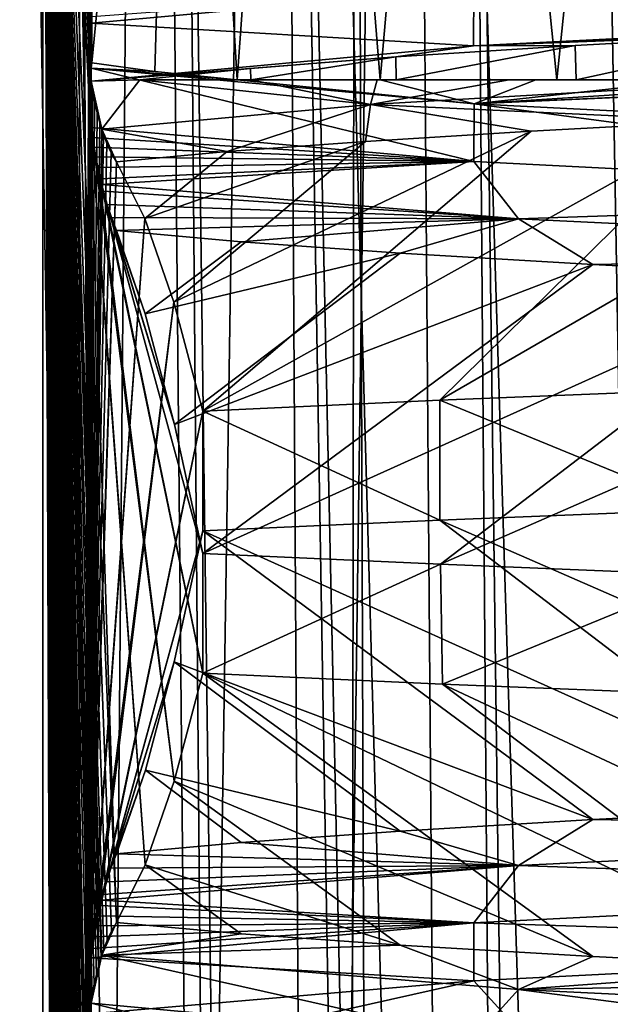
# Model space of a CAD drawing. Header units: millimetres. Extents: x -39.5 to 39.5, y -2 to 94.9.
# Tile 584 of 656: x -13 to -11.7, y 63 to 65.1. Entities that reach past the tile are written whole.
import ezdxf

# ---------------------------------------------------------------- set-up
doc = ezdxf.new("R2010")
doc.units = ezdxf.units.MM
doc.header["$LTSCALE"] = 65.185185
for name, color, linetype in [('12', 7, 'CONTINUOUS'), ('15', 7, 'CONTINUOUS'), ('39', 7, 'CONTINUOUS'), ('43', 7, 'CONTINUOUS'), ('458', 7, 'CONTINUOUS'), ('459', 7, 'CONTINUOUS'), ('460', 7, 'CONTINUOUS'), ('530', 7, 'CONTINUOUS'), ('531', 7, 'CONTINUOUS'), ('55', 7, 'CONTINUOUS'), ('615', 7, 'CONTINUOUS'), ('616', 7, 'CONTINUOUS'), ('617', 7, 'CONTINUOUS')]:
    doc.layers.add(name, color=color, linetype=linetype)

msp = doc.modelspace()

# ---------------------------------------------------------------- linework, layer by layer
at = {"layer": '12', "color": 7, "linetype": 'Continuous'}
for points in [[(-12.7232, 71, 11.4175), (-13.4463, 71, 10.5564), (-13.0028, 38.2974, 10.65), (-12.7232, 71, 11.4175)], [(-12.4134, 38.2987, 11.3315), (-12.7232, 71, 11.4175), (-13.0028, 38.2974, 10.65), (-12.4134, 38.2987, 11.3315)]]:
    msp.add_3dface(points, dxfattribs=at)
at = {"layer": '15', "color": 7, "linetype": 'Continuous'}
for points in [[(-13.1046, 60.1972, -7.0755), (-12.8376, 60.1972, -7.5491), (-13.5479, 94.3969, -7.255), (-13.1046, 60.1972, -7.0755)], [(-13.5479, 94.3969, -7.255), (-12.8376, 60.1972, -7.5491), (-12.9964, 94.3969, -8.2021), (-13.5479, 94.3969, -7.255)], [(-12.8718, 60.1972, 7.4908), (-13.1364, 60.1972, 7.0163), (-13.4372, 94.3969, 7.458), (-12.8718, 60.1972, 7.4908)], [(-12.8722, 94.3969, 8.3956), (-12.8718, 60.1972, 7.4908), (-13.4372, 94.3969, 7.458), (-12.8722, 94.3969, 8.3956)], [(-12.5535, 60.1972, -8.0128), (-12.2525, 60.1972, -8.4658), (-12.9964, 94.3969, -8.2021), (-12.5535, 60.1972, -8.0128)], [(-12.9964, 94.3969, -8.2021), (-12.2525, 60.1972, -8.4658), (-12.3786, 94.3969, -9.1077), (-12.9964, 94.3969, -8.2021)], [(-12.8376, 60.1972, -7.5491), (-12.5535, 60.1972, -8.0128), (-12.9964, 94.3969, -8.2021), (-12.8376, 60.1972, -7.5491)], [(-12.5899, 60.1972, 7.9553), (-12.8718, 60.1972, 7.4908), (-12.8722, 94.3969, 8.3956), (-12.5899, 60.1972, 7.9553)], [(-12.2913, 60.1972, 8.4093), (-12.5899, 60.1972, 7.9553), (-12.8722, 94.3969, 8.3956), (-12.2913, 60.1972, 8.4093)], [(-12.2419, 94.3969, 9.2907), (-12.2913, 60.1972, 8.4093), (-12.8722, 94.3969, 8.3956), (-12.2419, 94.3969, 9.2907)], [(-11.9351, 60.1972, -8.9076), (-11.6019, 60.1972, -9.3376), (-12.3786, 94.3969, -9.1077), (-11.9351, 60.1972, -8.9076)], [(-12.3786, 94.3969, -9.1077), (-11.6019, 60.1972, -9.3376), (-11.6978, 94.3969, -9.967), (-12.3786, 94.3969, -9.1077)], [(-12.2525, 60.1972, -8.4658), (-11.9351, 60.1972, -8.9076), (-12.3786, 94.3969, -9.1077), (-12.2525, 60.1972, -8.4658)], [(-11.9763, 60.1972, 8.8522), (-12.2913, 60.1972, 8.4093), (-12.2419, 94.3969, 9.2907), (-11.9763, 60.1972, 8.8522)], [(-11.6453, 60.1972, 9.2833), (-11.9763, 60.1972, 8.8522), (-12.2419, 94.3969, 9.2907), (-11.6453, 60.1972, 9.2833)], [(-11.5489, 94.3969, 10.1392), (-11.6453, 60.1972, 9.2833), (-12.2419, 94.3969, 9.2907), (-11.5489, 94.3969, 10.1392)]]:
    msp.add_3dface(points, dxfattribs=at)
at = {"layer": '39', "color": 7, "linetype": 'Continuous'}
for points in [[(-12.1789, 71, 12.4517), (-12.9633, 71, 11.6328), (-12.6296, 38.2987, 11.5253), (-12.1789, 71, 12.4517)], [(-12.1789, 71, 12.4517), (-12.6296, 38.2987, 11.5253), (-11.922, 38.2971, 12.2557), (-12.1789, 71, 12.4517)], [(-11.3428, 71, 13.2178), (-12.1789, 71, 12.4517), (-11.1708, 38.2971, 12.9442), (-11.3428, 71, 13.2178)], [(-11.1708, 38.2971, 12.9442), (-12.1789, 71, 12.4517), (-11.922, 38.2971, 12.2557), (-11.1708, 38.2971, 12.9442)]]:
    msp.add_3dface(points, dxfattribs=at)
at = {"layer": '43', "color": 7, "linetype": 'Continuous'}
for points in [[(-13.586, 38.2987, -10.3807), (-13.2178, 71, -11.3428), (-12.9442, 38.2971, -11.1708), (-13.586, 38.2987, -10.3807)], [(-13.2178, 71, -11.3428), (-12.4517, 71, -12.1789), (-12.9442, 38.2971, -11.1708), (-13.2178, 71, -11.3428)], [(-12.9442, 38.2971, -11.1708), (-12.4517, 71, -12.1789), (-12.2557, 38.2971, -11.922), (-12.9442, 38.2971, -11.1708)], [(-12.4517, 71, -12.1789), (-11.6328, 71, -12.9633), (-11.5253, 38.2987, -12.6296), (-12.4517, 71, -12.1789)], [(-12.4517, 71, -12.1789), (-11.5253, 38.2987, -12.6296), (-12.2557, 38.2971, -11.922), (-12.4517, 71, -12.1789)]]:
    msp.add_3dface(points, dxfattribs=at)
at = {"layer": '458', "linetype": 'Continuous'}
for points in [[(-12.8452, 67, -2.0005), (-12.6536, 67, -2.9801), (-12.8452, 65.0363, -2.0005), (-12.8452, 67, -2.0005)], [(-12.8452, 65.0363, -2.0005), (-12.6536, 67, -2.9801), (-12.7106, 65.0182, -2.7277), (-12.8452, 65.0363, -2.0005)], [(-12.6536, 67, -2.9801), (-12.534, 65, -3.4495), (-12.7106, 65.0182, -2.7277), (-12.6536, 67, -2.9801)], [(-12.6536, 67, -2.9801), (-12.3897, 67, -3.9364), (-12.534, 65, -3.4495), (-12.6536, 67, -2.9801)], [(-12.534, 65, -3.4495), (-12.3897, 67, -3.9364), (-12.2278, 65, -4.4134), (-12.534, 65, -3.4495)], [(-12.3897, 67, -3.9364), (-12.0523, 67, -4.872), (-12.2278, 65, -4.4134), (-12.3897, 67, -3.9364)], [(-12.2278, 65, -4.4134), (-12.0523, 67, -4.872), (-11.85, 65, -5.3458), (-12.2278, 65, -4.4134)], [(-12.0523, 67, -4.872), (-11.6443, 67, -5.7801), (-11.85, 65, -5.3458), (-12.0523, 67, -4.872)], [(-11.85, 65, -5.3458), (-11.6443, 67, -5.7801), (-11.3992, 65, -6.2493), (-11.85, 65, -5.3458)], [(-11.8107, 65.0737, 5.4322), (-11.8084, 65, 5.4365), (-11.3562, 65.0983, 6.3274), (-11.8107, 65.0737, 5.4322)], [(-11.8084, 65, 5.4365), (-11.3525, 65, 6.334), (-11.3562, 65.0983, 6.3274), (-11.8084, 65, 5.4365)], [(-12.1944, 65.0492, 4.5051), (-12.1938, 65, 4.5069), (-11.8107, 65.0737, 5.4322), (-12.1944, 65.0492, 4.5051)], [(-12.1938, 65, 4.5069), (-11.8084, 65, 5.4365), (-11.8107, 65.0737, 5.4322), (-12.1938, 65, 4.5069)], [(-12.5057, 65.0246, 3.5509), (-12.5046, 65, 3.5543), (-12.1944, 65.0492, 4.5051), (-12.5057, 65.0246, 3.5509)], [(-12.5046, 65, 3.5543), (-12.1938, 65, 4.5069), (-12.1944, 65.0492, 4.5051), (-12.5046, 65, 3.5543)], [(-12.7423, 65, 2.5755), (-12.5046, 65, 3.5543), (-12.5057, 65.0246, 3.5509), (-12.7423, 65, 2.5755)]]:
    msp.add_3dface(points, dxfattribs=at)
at = {"layer": '459', "linetype": 'Continuous'}
for points in [[(-12.5046, 65, 3.5543), (-12.7423, 65, 2.5755), (-12.5047, 65, 3.5835), (-12.5046, 65, 3.5543)], [(-12.534, 65, -3.4495), (-12.2278, 65, -4.4134), (-12.2283, 65, -4.4358), (-12.534, 65, -3.4495)], [(-12.2341, 65, 4.4467), (-12.5046, 65, 3.5543), (-12.5047, 65, 3.5835), (-12.2341, 65, 4.4467)], [(-12.1938, 65, 4.5069), (-12.5046, 65, 3.5543), (-12.2341, 65, 4.4467), (-12.1938, 65, 4.5069)], [(-11.9518, 65, 5.1813), (-12.1938, 65, 4.5069), (-12.2341, 65, 4.4467), (-11.9518, 65, 5.1813)], [(-12.2278, 65, -4.4134), (-11.85, 65, -5.3458), (-12.2283, 65, -4.4358), (-12.2278, 65, -4.4134)], [(-12.2283, 65, -4.4358), (-11.85, 65, -5.3458), (-11.8949, 65, -5.2875), (-12.2283, 65, -4.4358)], [(-11.8084, 65, 5.4365), (-12.1938, 65, 4.5069), (-11.9518, 65, 5.1813), (-11.8084, 65, 5.4365)], [(-11.6718, 65, 5.8064), (-11.8084, 65, 5.4365), (-11.9518, 65, 5.1813), (-11.6718, 65, 5.8064)], [(-11.8949, 65, -5.2875), (-11.85, 65, -5.3458), (-11.5566, 65, -6.0119), (-11.8949, 65, -5.2875)], [(-11.85, 65, -5.3458), (-11.3992, 65, -6.2493), (-11.5566, 65, -6.0119), (-11.85, 65, -5.3458)], [(-11.3525, 65, 6.334), (-11.8084, 65, 5.4365), (-11.6718, 65, 5.8064), (-11.3525, 65, 6.334)]]:
    msp.add_3dface(points, dxfattribs=at)
at = {"layer": '460', "linetype": 'Continuous'}
for points in [[(-11.5296, 64.3376, 8.289), (-12.1002, 64.3145, 7.4314), (-11.5292, 64.0812, 8.2896), (-11.5296, 64.3376, 8.289)], [(-12.1002, 64.3145, 7.4314), (-12.6076, 64.2914, 6.5337), (-12.1005, 64.0581, 7.4308), (-12.1002, 64.3145, 7.4314)], [(-11.5292, 64.0812, 8.2896), (-12.1002, 64.3145, 7.4314), (-12.1005, 64.0581, 7.4308), (-11.5292, 64.0812, 8.2896)], [(-12.6076, 64.2914, 6.5337), (-12.6076, 64.035, 6.5337), (-12.1005, 64.0581, 7.4308), (-12.6076, 64.2914, 6.5337)], [(-12.6076, 63.987, -6.5337), (-12.0988, 63.9638, -7.4336), (-12.6076, 63.7306, -6.5337), (-12.6076, 63.987, -6.5337)], [(-12.6076, 63.7306, -6.5337), (-12.0988, 63.9638, -7.4336), (-12.0948, 63.7073, -7.4401), (-12.6076, 63.7306, -6.5337)], [(-12.0988, 63.9638, -7.4336), (-11.526, 63.9407, -8.2941), (-12.0948, 63.7073, -7.4401), (-12.0988, 63.9638, -7.4336)], [(-12.0948, 63.7073, -7.4401), (-11.526, 63.9407, -8.2941), (-11.5191, 63.684, -8.3036), (-12.0948, 63.7073, -7.4401)]]:
    msp.add_3dface(points, dxfattribs=at)
at = {"layer": '530', "linetype": 'Continuous'}
for points in [[(-12.95, 67), (-12.8452, 67, -2.0005), (-12.8452, 65.0363, -2.0005), (-12.95, 67)], [(-12.95, 67), (-12.8452, 65.0363, -2.0005), (-12.8467, 65.025, -1.9712), (-12.95, 67)], [(-12.8503, 38.9766, -1.9023), (-12.95, 67), (-12.8478, 39.0153, -1.9499), (-12.8503, 38.9766, -1.9023)], [(-12.95, 67), (-12.8503, 38.9766, -1.9023), (-12.95, 38), (-12.95, 67)], [(-12.8478, 39.0153, -1.9499), (-12.95, 67), (-12.8467, 39.0248, -1.9707), (-12.8478, 39.0153, -1.9499)], [(-12.8467, 39.0248, -1.9707), (-12.95, 67), (-12.8442, 39.0424, -2.0183), (-12.8467, 39.0248, -1.9707)], [(-12.8442, 39.0424, -2.0183), (-12.95, 67), (-12.8503, 40.9766, -1.9023), (-12.8442, 39.0424, -2.0183)], [(-12.8503, 40.9766, -1.9023), (-12.95, 67), (-12.8478, 41.0153, -1.9499), (-12.8503, 40.9766, -1.9023)], [(-12.8478, 41.0153, -1.9499), (-12.95, 67), (-12.8467, 41.0248, -1.9707), (-12.8478, 41.0153, -1.9499)], [(-12.8467, 41.0248, -1.9707), (-12.95, 67), (-12.8442, 41.0424, -2.0183), (-12.8467, 41.0248, -1.9707)], [(-12.8442, 41.0424, -2.0183), (-12.95, 67), (-12.8503, 42.9766, -1.9023), (-12.8442, 41.0424, -2.0183)], [(-12.8503, 42.9766, -1.9023), (-12.95, 67), (-12.8478, 43.0153, -1.9499), (-12.8503, 42.9766, -1.9023)], [(-12.8478, 43.0153, -1.9499), (-12.95, 67), (-12.8467, 43.0248, -1.9707), (-12.8478, 43.0153, -1.9499)], [(-12.8467, 43.0248, -1.9707), (-12.95, 67), (-12.8442, 43.0424, -2.0183), (-12.8467, 43.0248, -1.9707)], [(-12.8442, 43.0424, -2.0183), (-12.95, 67), (-12.8503, 44.9766, -1.9023), (-12.8442, 43.0424, -2.0183)], [(-12.8503, 44.9766, -1.9023), (-12.95, 67), (-12.8478, 45.0153, -1.9499), (-12.8503, 44.9766, -1.9023)], [(-12.8478, 45.0153, -1.9499), (-12.95, 67), (-12.8467, 45.0248, -1.9707), (-12.8478, 45.0153, -1.9499)], [(-12.8467, 45.0248, -1.9707), (-12.95, 67), (-12.8442, 45.0424, -2.0183), (-12.8467, 45.0248, -1.9707)], [(-12.8442, 45.0424, -2.0183), (-12.95, 67), (-12.8503, 46.9766, -1.9023), (-12.8442, 45.0424, -2.0183)], [(-12.8503, 46.9766, -1.9023), (-12.95, 67), (-12.8478, 47.0153, -1.9499), (-12.8503, 46.9766, -1.9023)], [(-12.8478, 47.0153, -1.9499), (-12.95, 67), (-12.8467, 47.0248, -1.9707), (-12.8478, 47.0153, -1.9499)], [(-12.8467, 47.0248, -1.9707), (-12.95, 67), (-12.8442, 47.0424, -2.0183), (-12.8467, 47.0248, -1.9707)], [(-12.8442, 47.0424, -2.0183), (-12.95, 67), (-12.8401, 47.0654, -2.0979), (-12.8442, 47.0424, -2.0183)], [(-12.8401, 47.0654, -2.0979), (-12.95, 67), (-12.85, 48.9849, -1.9072), (-12.8401, 47.0654, -2.0979)], [(-12.85, 48.9849, -1.9072), (-12.95, 67), (-12.8472, 49.0206, -1.961), (-12.85, 48.9849, -1.9072)], [(-12.8472, 49.0206, -1.961), (-12.95, 67), (-12.8436, 49.0461, -2.0298), (-12.8472, 49.0206, -1.961)], [(-12.8436, 49.0461, -2.0298), (-12.95, 67), (-12.8393, 49.0691, -2.1126), (-12.8436, 49.0461, -2.0298)], [(-12.8393, 49.0691, -2.1126), (-12.95, 67), (-12.8503, 50.9766, -1.9023), (-12.8393, 49.0691, -2.1126)], [(-12.8503, 50.9766, -1.9023), (-12.95, 67), (-12.8478, 51.0153, -1.9499), (-12.8503, 50.9766, -1.9023)], [(-12.8478, 51.0153, -1.9499), (-12.95, 67), (-12.8467, 51.0248, -1.9707), (-12.8478, 51.0153, -1.9499)], [(-12.8467, 51.0248, -1.9707), (-12.95, 67), (-12.8442, 51.0424, -2.0183), (-12.8467, 51.0248, -1.9707)], [(-12.8442, 51.0424, -2.0183), (-12.95, 67), (-12.8401, 51.0654, -2.0979), (-12.8442, 51.0424, -2.0183)], [(-12.8401, 51.0654, -2.0979), (-12.95, 67), (-12.8503, 52.9766, -1.9023), (-12.8401, 51.0654, -2.0979)], [(-12.8503, 52.9766, -1.9023), (-12.95, 67), (-12.8478, 53.0153, -1.9499), (-12.8503, 52.9766, -1.9023)], [(-12.8478, 53.0153, -1.9499), (-12.95, 67), (-12.8467, 53.0248, -1.9707), (-12.8478, 53.0153, -1.9499)], [(-12.8467, 53.0248, -1.9707), (-12.95, 67), (-12.8442, 53.0424, -2.0183), (-12.8467, 53.0248, -1.9707)], [(-12.8442, 53.0424, -2.0183), (-12.95, 67), (-12.8401, 53.0654, -2.0979), (-12.8442, 53.0424, -2.0183)], [(-12.8401, 53.0654, -2.0979), (-12.95, 67), (-12.8355, 53.0857, -2.184), (-12.8401, 53.0654, -2.0979)], [(-12.8355, 53.0857, -2.184), (-12.95, 67), (-12.8503, 54.9766, -1.9023), (-12.8355, 53.0857, -2.184)], [(-12.8503, 54.9766, -1.9023), (-12.95, 67), (-12.8478, 55.0153, -1.9499), (-12.8503, 54.9766, -1.9023)], [(-12.8478, 55.0153, -1.9499), (-12.95, 67), (-12.8467, 55.0248, -1.9707), (-12.8478, 55.0153, -1.9499)], [(-12.8467, 55.0248, -1.9707), (-12.95, 67), (-12.8442, 55.0424, -2.0183), (-12.8467, 55.0248, -1.9707)], [(-12.8442, 55.0424, -2.0183), (-12.95, 67), (-12.8401, 55.0654, -2.0979), (-12.8442, 55.0424, -2.0183)], [(-12.8401, 55.0654, -2.0979), (-12.95, 67), (-12.8355, 55.0857, -2.184), (-12.8401, 55.0654, -2.0979)], [(-12.8355, 55.0857, -2.184), (-12.95, 67), (-12.8503, 56.9766, -1.9023), (-12.8355, 55.0857, -2.184)], [(-12.8503, 56.9766, -1.9023), (-12.95, 67), (-12.8478, 57.0153, -1.9499), (-12.8503, 56.9766, -1.9023)], [(-12.8478, 57.0153, -1.9499), (-12.95, 67), (-12.8467, 57.0248, -1.9707), (-12.8478, 57.0153, -1.9499)], [(-12.8467, 57.0248, -1.9707), (-12.95, 67), (-12.8442, 57.0424, -2.0183), (-12.8467, 57.0248, -1.9707)], [(-12.8442, 57.0424, -2.0183), (-12.95, 67), (-12.8401, 57.0654, -2.0979), (-12.8442, 57.0424, -2.0183)], [(-12.8401, 57.0654, -2.0979), (-12.95, 67), (-12.8355, 57.0857, -2.184), (-12.8401, 57.0654, -2.0979)], [(-12.8355, 57.0857, -2.184), (-12.95, 67), (-12.8308, 57.1041, -2.2745), (-12.8355, 57.0857, -2.184)], [(-12.8308, 57.1041, -2.2745), (-12.95, 67), (-12.8503, 58.9766, -1.9023), (-12.8308, 57.1041, -2.2745)], [(-12.8503, 58.9766, -1.9023), (-12.95, 67), (-12.8478, 59.0153, -1.9499), (-12.8503, 58.9766, -1.9023)], [(-12.8478, 59.0153, -1.9499), (-12.95, 67), (-12.8467, 59.0248, -1.9707), (-12.8478, 59.0153, -1.9499)], [(-12.8467, 59.0248, -1.9707), (-12.95, 67), (-12.8442, 59.0424, -2.0183), (-12.8467, 59.0248, -1.9707)], [(-12.8442, 59.0424, -2.0183), (-12.95, 67), (-12.8401, 59.0654, -2.0979), (-12.8442, 59.0424, -2.0183)], [(-12.8401, 59.0654, -2.0979), (-12.95, 67), (-12.8355, 59.0857, -2.184), (-12.8401, 59.0654, -2.0979)], [(-12.8355, 59.0857, -2.184), (-12.95, 67), (-12.8308, 59.1041, -2.2745), (-12.8355, 59.0857, -2.184)], [(-12.8308, 59.1041, -2.2745), (-12.95, 67), (-12.8255, 59.1219, -2.3749), (-12.8308, 59.1041, -2.2745)], [(-12.8255, 59.1219, -2.3749), (-12.95, 67), (-12.8238, 59.1273, -2.4074), (-12.8255, 59.1219, -2.3749)], [(-12.8238, 59.1273, -2.4074), (-12.95, 67), (-12.8503, 60.9766, -1.9023), (-12.8238, 59.1273, -2.4074)], [(-12.8503, 60.9766, -1.9023), (-12.95, 67), (-12.8478, 61.0153, -1.9499), (-12.8503, 60.9766, -1.9023)], [(-12.8478, 61.0153, -1.9499), (-12.95, 67), (-12.8467, 61.0248, -1.9707), (-12.8478, 61.0153, -1.9499)], [(-12.8467, 61.0248, -1.9707), (-12.95, 67), (-12.8442, 61.0424, -2.0183), (-12.8467, 61.0248, -1.9707)], [(-12.8442, 61.0424, -2.0183), (-12.95, 67), (-12.8401, 61.0654, -2.0979), (-12.8442, 61.0424, -2.0183)], [(-12.8401, 61.0654, -2.0979), (-12.95, 67), (-12.8355, 61.0857, -2.184), (-12.8401, 61.0654, -2.0979)], [(-12.8355, 61.0857, -2.184), (-12.95, 67), (-12.8308, 61.1041, -2.2745), (-12.8355, 61.0857, -2.184)], [(-12.8308, 61.1041, -2.2745), (-12.95, 67), (-12.8255, 61.1219, -2.3749), (-12.8308, 61.1041, -2.2745)], [(-12.8255, 61.1219, -2.3749), (-12.95, 67), (-12.8238, 61.1273, -2.4074), (-12.8255, 61.1219, -2.3749)], [(-12.8238, 61.1273, -2.4074), (-12.95, 67), (-12.8194, 61.1403, -2.4914), (-12.8238, 61.1273, -2.4074)], [(-12.8194, 61.1403, -2.4914), (-12.95, 67), (-12.8122, 61.1593, -2.6303), (-12.8194, 61.1403, -2.4914)], [(-12.8122, 61.1593, -2.6303), (-12.95, 67), (-12.8495, 62.9313, -1.9186), (-12.8122, 61.1593, -2.6303)], [(-12.8495, 62.9313, -1.9186), (-12.95, 67), (-12.8503, 62.9766, -1.9023), (-12.8495, 62.9313, -1.9186)], [(-12.8503, 62.9766, -1.9023), (-12.95, 67), (-12.8478, 63.0153, -1.9499), (-12.8503, 62.9766, -1.9023)], [(-12.8478, 63.0153, -1.9499), (-12.95, 67), (-12.8467, 63.0248, -1.9707), (-12.8478, 63.0153, -1.9499)], [(-12.8467, 63.0248, -1.9707), (-12.95, 67), (-12.8442, 63.0424, -2.0183), (-12.8467, 63.0248, -1.9707)], [(-12.8442, 63.0424, -2.0183), (-12.95, 67), (-12.8401, 63.0654, -2.0979), (-12.8442, 63.0424, -2.0183)], [(-12.8401, 63.0654, -2.0979), (-12.95, 67), (-12.8355, 63.0857, -2.184), (-12.8401, 63.0654, -2.0979)], [(-12.8355, 63.0857, -2.184), (-12.95, 67), (-12.8308, 63.1041, -2.2745), (-12.8355, 63.0857, -2.184)], [(-12.8308, 63.1041, -2.2745), (-12.95, 67), (-12.8255, 63.1219, -2.3749), (-12.8308, 63.1041, -2.2745)], [(-12.8255, 63.1219, -2.3749), (-12.95, 67), (-12.8238, 63.1273, -2.4074), (-12.8255, 63.1219, -2.3749)], [(-12.8238, 63.1273, -2.4074), (-12.95, 67), (-12.8194, 63.1403, -2.4914), (-12.8238, 63.1273, -2.4074)], [(-12.8194, 63.1403, -2.4914), (-12.95, 67), (-12.8122, 63.1593, -2.6303), (-12.8194, 63.1403, -2.4914)], [(-12.8122, 63.1593, -2.6303), (-12.95, 67), (-12.8034, 63.1788, -2.798), (-12.8122, 63.1593, -2.6303)], [(-12.8034, 63.1788, -2.798), (-12.95, 67), (-12.7927, 63.1975, -3.001), (-12.8034, 63.1788, -2.798)], [(-12.7927, 63.1975, -3.001), (-12.95, 67), (-12.8491, 64.926, -1.9256), (-12.7927, 63.1975, -3.001)], [(-12.8491, 64.926, -1.9256), (-12.95, 67), (-12.8505, 64.9682, -1.8989), (-12.8491, 64.926, -1.9256)], [(-12.8505, 64.9682, -1.8989), (-12.95, 67), (-12.8484, 65.0093, -1.9385), (-12.8505, 64.9682, -1.8989)], [(-12.8484, 65.0093, -1.9385), (-12.95, 67), (-12.8467, 65.025, -1.9712), (-12.8484, 65.0093, -1.9385)], [(-12.7307, 63.3204, -4.1854), (-12.7927, 63.1975, -3.001), (-12.8491, 64.926, -1.9256), (-12.7307, 63.3204, -4.1854)], [(-12.8465, 64.8983, -1.975), (-12.7307, 63.3204, -4.1854), (-12.8491, 64.926, -1.9256), (-12.8465, 64.8983, -1.975)], [(-12.6689, 63.4998, -5.3634), (-12.7307, 63.3204, -4.1854), (-12.8465, 64.8983, -1.975), (-12.6689, 63.4998, -5.3634)], [(-12.8437, 64.8766, -2.0286), (-12.6689, 63.4998, -5.3634), (-12.8465, 64.8983, -1.975), (-12.8437, 64.8766, -2.0286)], [(-12.8405, 64.8562, -2.0892), (-12.6689, 63.4998, -5.3634), (-12.8437, 64.8766, -2.0286), (-12.8405, 64.8562, -2.0892)], [(-12.8368, 64.8353, -2.1608), (-12.6689, 63.4998, -5.3634), (-12.8405, 64.8562, -2.0892), (-12.8368, 64.8353, -2.1608)], [(-12.8322, 64.8128, -2.2473), (-12.6689, 63.4998, -5.3634), (-12.8368, 64.8353, -2.1608), (-12.8322, 64.8128, -2.2473)], [(-12.6076, 63.7306, -6.5337), (-12.6689, 63.4998, -5.3634), (-12.8322, 64.8128, -2.2473), (-12.6076, 63.7306, -6.5337)], [(-12.8267, 64.7883, -2.3529), (-12.6076, 63.7306, -6.5337), (-12.8322, 64.8128, -2.2473), (-12.8267, 64.7883, -2.3529)], [(-12.8238, 64.7764, -2.4083), (-12.6076, 63.7306, -6.5337), (-12.8267, 64.7883, -2.3529), (-12.8238, 64.7764, -2.4083)], [(-12.82, 64.7616, -2.4809), (-12.6076, 63.7306, -6.5337), (-12.8238, 64.7764, -2.4083), (-12.82, 64.7616, -2.4809)], [(-12.6076, 63.987, -6.5337), (-12.6076, 63.7306, -6.5337), (-12.82, 64.7616, -2.4809), (-12.6076, 63.987, -6.5337)], [(-12.8121, 64.7334, -2.6322), (-12.6076, 63.987, -6.5337), (-12.82, 64.7616, -2.4809), (-12.8121, 64.7334, -2.6322)], [(-12.6679, 64.263, -5.382), (-12.6076, 63.987, -6.5337), (-12.8121, 64.7334, -2.6322), (-12.6679, 64.263, -5.382)], [(-12.8031, 64.7054, -2.8032), (-12.6679, 64.263, -5.382), (-12.8121, 64.7334, -2.6322), (-12.8031, 64.7054, -2.8032)], [(-12.7307, 64.4995, -4.1846), (-12.6679, 64.263, -5.382), (-12.8031, 64.7054, -2.8032), (-12.7307, 64.4995, -4.1846)], [(-12.7927, 64.6778, -3.001), (-12.7307, 64.4995, -4.1846), (-12.8031, 64.7054, -2.8032), (-12.7927, 64.6778, -3.001)]]:
    msp.add_3dface(points, dxfattribs=at)
at = {"layer": '531', "linetype": 'Continuous'}
for points in [[(-12.8452, 67, 2.0005), (-12.95, 67), (-12.95, 38), (-12.8452, 67, 2.0005)], [(-12.8452, 67, 2.0005), (-12.95, 38), (-12.8503, 65.0704, 1.9017), (-12.8452, 67, 2.0005)], [(-12.8482, 65.1068, 1.9421), (-12.8452, 67, 2.0005), (-12.8503, 65.0704, 1.9017), (-12.8482, 65.1068, 1.9421)], [(-12.8467, 65.1216, 1.9704), (-12.8452, 67, 2.0005), (-12.8482, 65.1068, 1.9421), (-12.8467, 65.1216, 1.9704)], [(-12.8452, 65.1347, 2.0005), (-12.8452, 67, 2.0005), (-12.8467, 65.1216, 1.9704), (-12.8452, 65.1347, 2.0005)], [(-12.8503, 65.0704, 1.9017), (-12.95, 38), (-12.8495, 65.0261, 1.9183), (-12.8503, 65.0704, 1.9017)], [(-12.8495, 65.0261, 1.9183), (-12.95, 38), (-12.8467, 64.9974, 1.9702), (-12.8495, 65.0261, 1.9183)], [(-12.8467, 64.9974, 1.9702), (-12.95, 38), (-12.8434, 64.9747, 2.0336), (-12.8467, 64.9974, 1.9702)], [(-12.8434, 64.9747, 2.0336), (-12.95, 38), (-12.85, 63.0799, 1.9079), (-12.8434, 64.9747, 2.0336)], [(-12.8392, 64.9526, 2.1137), (-12.8434, 64.9747, 2.0336), (-12.85, 63.0799, 1.9079), (-12.8392, 64.9526, 2.1137)], [(-12.834, 64.93, 2.2136), (-12.8392, 64.9526, 2.1137), (-12.85, 63.0799, 1.9079), (-12.834, 64.93, 2.2136)], [(-12.8277, 64.9071, 2.334), (-12.834, 64.93, 2.2136), (-12.85, 63.0799, 1.9079), (-12.8277, 64.9071, 2.334)], [(-12.8237, 64.8943, 2.4099), (-12.8277, 64.9071, 2.334), (-12.85, 63.0799, 1.9079), (-12.8237, 64.8943, 2.4099)], [(-12.8205, 64.8849, 2.4704), (-12.8237, 64.8943, 2.4099), (-12.85, 63.0799, 1.9079), (-12.8205, 64.8849, 2.4704)], [(-12.8127, 64.864, 2.6198), (-12.8205, 64.8849, 2.4704), (-12.85, 63.0799, 1.9079), (-12.8127, 64.864, 2.6198)], [(-12.8037, 64.8438, 2.7922), (-12.8127, 64.864, 2.6198), (-12.85, 63.0799, 1.9079), (-12.8037, 64.8438, 2.7922)], [(-12.7927, 64.8245, 3.001), (-12.8037, 64.8438, 2.7922), (-12.85, 63.0799, 1.9079), (-12.7927, 64.8245, 3.001)], [(-12.8476, 63.1139, 1.9548), (-12.7927, 64.8245, 3.001), (-12.85, 63.0799, 1.9079), (-12.8476, 63.1139, 1.9548)], [(-12.7315, 64.7036, 4.1702), (-12.7927, 64.8245, 3.001), (-12.8476, 63.1139, 1.9548), (-12.7315, 64.7036, 4.1702)], [(-12.8468, 63.1215, 1.9701), (-12.7315, 64.7036, 4.1702), (-12.8476, 63.1139, 1.9548), (-12.8468, 63.1215, 1.9701)], [(-12.8443, 63.1414, 2.0178), (-12.7315, 64.7036, 4.1702), (-12.8468, 63.1215, 1.9701), (-12.8443, 63.1414, 2.0178)], [(-12.6697, 64.5248, 5.3485), (-12.7315, 64.7036, 4.1702), (-12.8443, 63.1414, 2.0178), (-12.6697, 64.5248, 5.3485)], [(-12.8404, 63.1667, 2.0922), (-12.6697, 64.5248, 5.3485), (-12.8443, 63.1414, 2.0178), (-12.8404, 63.1667, 2.0922)], [(-12.8361, 63.19, 2.1729), (-12.6697, 64.5248, 5.3485), (-12.8404, 63.1667, 2.0922), (-12.8361, 63.19, 2.1729)], [(-12.8317, 63.2116, 2.2573), (-12.6697, 64.5248, 5.3485), (-12.8361, 63.19, 2.1729), (-12.8317, 63.2116, 2.2573)], [(-12.6076, 64.2914, 6.5337), (-12.6697, 64.5248, 5.3485), (-12.8317, 63.2116, 2.2573), (-12.6076, 64.2914, 6.5337)], [(-12.8267, 63.2335, 2.3522), (-12.6076, 64.2914, 6.5337), (-12.8317, 63.2116, 2.2573), (-12.8267, 63.2335, 2.3522)], [(-12.8239, 63.2453, 2.4066), (-12.6076, 64.2914, 6.5337), (-12.8267, 63.2335, 2.3522), (-12.8239, 63.2453, 2.4066)], [(-12.8208, 63.2574, 2.4657), (-12.6076, 64.2914, 6.5337), (-12.8239, 63.2453, 2.4066), (-12.8208, 63.2574, 2.4657)], [(-12.6076, 64.035, 6.5337), (-12.6076, 64.2914, 6.5337), (-12.8208, 63.2574, 2.4657), (-12.6076, 64.035, 6.5337)], [(-12.8134, 63.284, 2.6061), (-12.6076, 64.035, 6.5337), (-12.8208, 63.2574, 2.4657), (-12.8134, 63.284, 2.6061)], [(-12.6688, 63.7552, 5.3653), (-12.6076, 64.035, 6.5337), (-12.8134, 63.284, 2.6061), (-12.6688, 63.7552, 5.3653)], [(-12.8042, 63.3133, 2.7817), (-12.6688, 63.7552, 5.3653), (-12.8134, 63.284, 2.6061), (-12.8042, 63.3133, 2.7817)], [(-12.7305, 63.523, 4.1879), (-12.6688, 63.7552, 5.3653), (-12.8042, 63.3133, 2.7817), (-12.7305, 63.523, 4.1879)], [(-12.7927, 63.3442, 3.001), (-12.7305, 63.523, 4.1879), (-12.8042, 63.3133, 2.7817), (-12.7927, 63.3442, 3.001)], [(-12.85, 63.0799, 1.9079), (-12.95, 38), (-12.8499, 63.0335, 1.9103), (-12.85, 63.0799, 1.9079)], [(-12.8499, 63.0335, 1.9103), (-12.95, 38), (-12.8473, 63.0017, 1.9603), (-12.8499, 63.0335, 1.9103)]]:
    msp.add_3dface(points, dxfattribs=at)
at = {"layer": '55', "color": 7, "linetype": 'Continuous'}
for points in [[(-12.7232, 71, 11.4175), (-12.4134, 38.2987, 11.3315), (-12.9633, 71, 11.6328), (-12.7232, 71, 11.4175)], [(-12.9633, 71, 11.6328), (-12.4134, 38.2987, 11.3315), (-12.6296, 38.2987, 11.5253), (-12.9633, 71, 11.6328)]]:
    msp.add_3dface(points, dxfattribs=at)
at = {"layer": '615', "linetype": 'Continuous'}
for points in [[(-11.5292, 64.0812, 8.2896), (-12.1005, 64.0581, 7.4308), (-10.7447, 63.4661, 7.5639), (-11.5292, 64.0812, 8.2896)], [(-12.1005, 64.0581, 7.4308), (-12.6076, 64.035, 6.5337), (-11.2919, 63.4417, 6.7195), (-12.1005, 64.0581, 7.4308)], [(-10.7447, 63.4661, 7.5639), (-12.1005, 64.0581, 7.4308), (-11.2919, 63.4417, 6.7195), (-10.7447, 63.4661, 7.5639)], [(-12.6076, 64.035, 6.5337), (-12.6688, 63.7552, 5.3653), (-11.773, 63.4173, 5.8358), (-12.6076, 64.035, 6.5337)], [(-11.2919, 63.4417, 6.7195), (-12.6076, 64.035, 6.5337), (-11.773, 63.4173, 5.8358), (-11.2919, 63.4417, 6.7195)], [(-12.6688, 63.7552, 5.3653), (-12.7305, 63.523, 4.1879), (-12.185, 63.3929, 4.9178), (-12.6688, 63.7552, 5.3653)], [(-11.773, 63.4173, 5.8358), (-12.6688, 63.7552, 5.3653), (-12.185, 63.3929, 4.9178), (-11.773, 63.4173, 5.8358)], [(-12.6689, 63.4998, -5.3634), (-12.6076, 63.7306, -6.5337), (-11.773, 63.1243, -5.8358), (-12.6689, 63.4998, -5.3634)], [(-12.6076, 63.7306, -6.5337), (-12.0948, 63.7073, -7.4401), (-11.2919, 63.0999, -6.7195), (-12.6076, 63.7306, -6.5337)], [(-11.773, 63.1243, -5.8358), (-12.6076, 63.7306, -6.5337), (-11.2919, 63.0999, -6.7195), (-11.773, 63.1243, -5.8358)], [(-12.0948, 63.7073, -7.4401), (-11.5191, 63.684, -8.3036), (-10.7447, 63.0756, -7.5639), (-12.0948, 63.7073, -7.4401)], [(-11.2919, 63.0999, -6.7195), (-12.0948, 63.7073, -7.4401), (-10.7447, 63.0756, -7.5639), (-11.2919, 63.0999, -6.7195)], [(-12.7305, 63.523, 4.1879), (-12.7927, 63.3442, 3.001), (-12.5256, 63.3685, 3.971), (-12.7305, 63.523, 4.1879)], [(-12.185, 63.3929, 4.9178), (-12.7305, 63.523, 4.1879), (-12.5256, 63.3685, 3.971), (-12.185, 63.3929, 4.9178)], [(-12.7307, 63.3204, -4.1854), (-12.6689, 63.4998, -5.3634), (-12.185, 63.1487, -4.9178), (-12.7307, 63.3204, -4.1854)], [(-12.185, 63.1487, -4.9178), (-12.6689, 63.4998, -5.3634), (-11.773, 63.1243, -5.8358), (-12.185, 63.1487, -4.9178)], [(-12.7927, 63.1975, -3.001), (-12.7307, 63.3204, -4.1854), (-12.5256, 63.1731, -3.971), (-12.7927, 63.1975, -3.001)], [(-12.5256, 63.1731, -3.971), (-12.7307, 63.3204, -4.1854), (-12.185, 63.1487, -4.9178), (-12.5256, 63.1731, -3.971)]]:
    msp.add_3dface(points, dxfattribs=at)
at = {"layer": '616', "linetype": 'Continuous'}
for points in [[(-12.8452, 65.1347, 2.0005), (-12.8467, 65.1216, 1.9704), (-12.0272, 65.1964, 4.9261), (-12.8452, 65.1347, 2.0005)], [(-12.0272, 65.1964, 4.9261), (-12.8467, 65.1216, 1.9704), (-12.0279, 65.0726, 4.9245), (-12.0272, 65.1964, 4.9261)], [(-10.5398, 65.1479, 7.6048), (-12.0272, 65.1964, 4.9261), (-12.0279, 65.0726, 4.9245), (-10.5398, 65.1479, 7.6048)], [(-10.8329, 65.123, 7.1866), (-10.5398, 65.1479, 7.6048), (-12.0279, 65.0726, 4.9245), (-10.8329, 65.123, 7.1866)], [(-12.8467, 65.1216, 1.9704), (-12.8482, 65.1068, 1.9421), (-12.8467, 64.9974, 1.9702), (-12.8467, 65.1216, 1.9704)], [(-12.8467, 65.1216, 1.9704), (-12.8467, 64.9974, 1.9702), (-12.0279, 65.0726, 4.9245), (-12.8467, 65.1216, 1.9704)], [(-11.3562, 65.0983, 6.3274), (-10.8329, 65.123, 7.1866), (-12.0279, 65.0726, 4.9245), (-11.3562, 65.0983, 6.3274)], [(-12.8482, 65.1068, 1.9421), (-12.8503, 65.0704, 1.9017), (-12.8495, 65.0261, 1.9183), (-12.8482, 65.1068, 1.9421)], [(-12.8482, 65.1068, 1.9421), (-12.8495, 65.0261, 1.9183), (-12.8467, 64.9974, 1.9702), (-12.8482, 65.1068, 1.9421)], [(-11.8107, 65.0737, 5.4322), (-11.3562, 65.0983, 6.3274), (-12.0279, 65.0726, 4.9245), (-11.8107, 65.0737, 5.4322)], [(-12.1944, 65.0492, 4.5051), (-11.8107, 65.0737, 5.4322), (-12.0279, 65.0726, 4.9245), (-12.1944, 65.0492, 4.5051)], [(-12.8467, 64.9974, 1.9702), (-12.1944, 65.0492, 4.5051), (-12.0279, 65.0726, 4.9245), (-12.8467, 64.9974, 1.9702)], [(-12.5057, 65.0246, 3.5509), (-12.1944, 65.0492, 4.5051), (-12.8467, 64.9974, 1.9702), (-12.5057, 65.0246, 3.5509)], [(-12.8452, 65.0363, -2.0005), (-12.7106, 65.0182, -2.7277), (-12.8467, 65.025, -1.9712), (-12.8452, 65.0363, -2.0005)], [(-12.8465, 64.8983, -1.975), (-12.8484, 65.0093, -1.9385), (-12.8467, 65.025, -1.9712), (-12.8465, 64.8983, -1.975)], [(-12.7106, 65.0182, -2.7277), (-12.534, 65, -3.4495), (-12.8467, 65.025, -1.9712), (-12.7106, 65.0182, -2.7277)], [(-12.8467, 65.025, -1.9712), (-12.534, 65, -3.4495), (-12.027, 64.949, -4.9265), (-12.8467, 65.025, -1.9712)], [(-12.8465, 64.8983, -1.975), (-12.8467, 65.025, -1.9712), (-12.0276, 64.8252, -4.9252), (-12.8465, 64.8983, -1.975)], [(-12.8467, 65.025, -1.9712), (-12.027, 64.949, -4.9265), (-12.0276, 64.8252, -4.9252), (-12.8467, 65.025, -1.9712)], [(-12.7423, 65, 2.5755), (-12.5057, 65.0246, 3.5509), (-12.8467, 64.9974, 1.9702), (-12.7423, 65, 2.5755)], [(-12.8491, 64.926, -1.9256), (-12.8505, 64.9682, -1.8989), (-12.8484, 65.0093, -1.9385), (-12.8491, 64.926, -1.9256)], [(-12.8465, 64.8983, -1.975), (-12.8491, 64.926, -1.9256), (-12.8484, 65.0093, -1.9385), (-12.8465, 64.8983, -1.975)], [(-12.7423, 65, 2.5755), (-12.8467, 64.9974, 1.9702), (-12.8237, 64.8943, 2.4099), (-12.7423, 65, 2.5755)], [(-12.8467, 64.9974, 1.9702), (-12.8434, 64.9747, 2.0336), (-12.8392, 64.9526, 2.1137), (-12.8467, 64.9974, 1.9702)], [(-12.8467, 64.9974, 1.9702), (-12.8392, 64.9526, 2.1137), (-12.834, 64.93, 2.2136), (-12.8467, 64.9974, 1.9702)], [(-12.8467, 64.9974, 1.9702), (-12.834, 64.93, 2.2136), (-12.8277, 64.9071, 2.334), (-12.8467, 64.9974, 1.9702)], [(-12.8467, 64.9974, 1.9702), (-12.8277, 64.9071, 2.334), (-12.8237, 64.8943, 2.4099), (-12.8467, 64.9974, 1.9702)], [(-12.7423, 65, 2.5755), (-12.8237, 64.8943, 2.4099), (-12.2486, 64.9471, 4.4976), (-12.7423, 65, 2.5755)], [(-12.5047, 65, 3.5835), (-12.7423, 65, 2.5755), (-12.2486, 64.9471, 4.4976), (-12.5047, 65, 3.5835)], [(-12.534, 65, -3.4495), (-12.2283, 65, -4.4358), (-12.027, 64.949, -4.9265), (-12.534, 65, -3.4495)], [(-12.2341, 65, 4.4467), (-12.5047, 65, 3.5835), (-12.2486, 64.9471, 4.4976), (-12.2341, 65, 4.4467)], [(-11.3339, 65, 6.4655), (-11.9518, 65, 5.1813), (-12.2486, 64.9471, 4.4976), (-11.3339, 65, 6.4655)], [(-11.3339, 65, 6.4655), (-12.2486, 64.9471, 4.4976), (-11.4932, 64.9123, 6.3691), (-11.3339, 65, 6.4655)], [(-11.9518, 65, 5.1813), (-12.2341, 65, 4.4467), (-12.2486, 64.9471, 4.4976), (-11.9518, 65, 5.1813)], [(-12.2283, 65, -4.4358), (-11.8949, 65, -5.2875), (-12.027, 64.949, -4.9265), (-12.2283, 65, -4.4358)], [(-11.8949, 65, -5.2875), (-11.5566, 65, -6.0119), (-12.027, 64.949, -4.9265), (-11.8949, 65, -5.2875)], [(-11.5566, 65, -6.0119), (-11.2261, 65, -6.6282), (-12.027, 64.949, -4.9265), (-11.5566, 65, -6.0119)], [(-11.2261, 65, -6.6282), (-10.9093, 65, -7.1556), (-12.027, 64.949, -4.9265), (-11.2261, 65, -6.6282)], [(-10.9093, 65, -7.1556), (-10.8676, 65, -7.2212), (-12.027, 64.949, -4.9265), (-10.9093, 65, -7.1556)], [(-12.027, 64.949, -4.9265), (-10.8676, 65, -7.2212), (-10.5386, 64.8737, -7.6064), (-12.027, 64.949, -4.9265)], [(-11.3339, 65, 6.4655), (-11.6718, 65, 5.8064), (-11.9518, 65, 5.1813), (-11.3339, 65, 6.4655)], [(-12.2486, 64.9471, 4.4976), (-12.8237, 64.8943, 2.4099), (-12.5558, 64.8465, 3.8746), (-12.2486, 64.9471, 4.4976)], [(-12.2592, 64.8684, 4.7299), (-12.2486, 64.9471, 4.4976), (-12.5558, 64.8465, 3.8746), (-12.2592, 64.8684, 4.7299)], [(-11.9045, 64.8903, 5.5627), (-12.2486, 64.9471, 4.4976), (-12.2592, 64.8684, 4.7299), (-11.9045, 64.8903, 5.5627)], [(-11.4932, 64.9123, 6.3691), (-12.2486, 64.9471, 4.4976), (-11.9045, 64.8903, 5.5627), (-11.4932, 64.9123, 6.3691)], [(-12.0276, 64.8252, -4.9252), (-12.027, 64.949, -4.9265), (-10.5394, 64.75, -7.6054), (-12.0276, 64.8252, -4.9252)], [(-12.027, 64.949, -4.9265), (-10.5386, 64.8737, -7.6064), (-10.5394, 64.75, -7.6054), (-12.027, 64.949, -4.9265)], [(-12.8437, 64.8766, -2.0286), (-12.8465, 64.8983, -1.975), (-12.0276, 64.8252, -4.9252), (-12.8437, 64.8766, -2.0286)], [(-12.8237, 64.8943, 2.4099), (-12.8205, 64.8849, 2.4704), (-12.8127, 64.864, 2.6198), (-12.8237, 64.8943, 2.4099)], [(-12.8237, 64.8943, 2.4099), (-12.8127, 64.864, 2.6198), (-12.8037, 64.8438, 2.7922), (-12.8237, 64.8943, 2.4099)], [(-12.8237, 64.8943, 2.4099), (-12.8037, 64.8438, 2.7922), (-12.7927, 64.8245, 3.001), (-12.8237, 64.8943, 2.4099)], [(-12.8237, 64.8943, 2.4099), (-12.7927, 64.8245, 3.001), (-12.5558, 64.8465, 3.8746), (-12.8237, 64.8943, 2.4099)], [(-12.8405, 64.8562, -2.0892), (-12.8437, 64.8766, -2.0286), (-12.0276, 64.8252, -4.9252), (-12.8405, 64.8562, -2.0892)], [(-12.8368, 64.8353, -2.1608), (-12.8405, 64.8562, -2.0892), (-12.0276, 64.8252, -4.9252), (-12.8368, 64.8353, -2.1608)], [(-12.8322, 64.8128, -2.2473), (-12.8368, 64.8353, -2.1608), (-12.0276, 64.8252, -4.9252), (-12.8322, 64.8128, -2.2473)], [(-12.8267, 64.7883, -2.3529), (-12.8322, 64.8128, -2.2473), (-12.0276, 64.8252, -4.9252), (-12.8267, 64.7883, -2.3529)], [(-12.8238, 64.7764, -2.4083), (-12.8267, 64.7883, -2.3529), (-12.0276, 64.8252, -4.9252), (-12.8238, 64.7764, -2.4083)], [(-12.8238, 64.7764, -2.4083), (-12.0276, 64.8252, -4.9252), (-11.9318, 64.7025, -5.281), (-12.8238, 64.7764, -2.4083)], [(-12.0276, 64.8252, -4.9252), (-10.5394, 64.75, -7.6054), (-11.9318, 64.7025, -5.281), (-12.0276, 64.8252, -4.9252)], [(-12.82, 64.7616, -2.4809), (-12.8238, 64.7764, -2.4083), (-11.9318, 64.7025, -5.281), (-12.82, 64.7616, -2.4809)], [(-12.8121, 64.7334, -2.6322), (-12.82, 64.7616, -2.4809), (-11.9318, 64.7025, -5.281), (-12.8121, 64.7334, -2.6322)], [(-11.9318, 64.7025, -5.281), (-10.5394, 64.75, -7.6054), (-10.4072, 64.629, -7.8707), (-11.9318, 64.7025, -5.281)], [(-12.8031, 64.7054, -2.8032), (-12.8121, 64.7334, -2.6322), (-11.9318, 64.7025, -5.281), (-12.8031, 64.7054, -2.8032)], [(-12.7927, 64.6778, -3.001), (-12.8031, 64.7054, -2.8032), (-11.9318, 64.7025, -5.281), (-12.7927, 64.6778, -3.001)], [(-12.7927, 64.6778, -3.001), (-11.9318, 64.7025, -5.281), (-12.5256, 64.6535, -3.971), (-12.7927, 64.6778, -3.001)], [(-12.5256, 64.6535, -3.971), (-11.9318, 64.7025, -5.281), (-12.185, 64.6291, -4.9178), (-12.5256, 64.6535, -3.971)], [(-12.185, 64.6291, -4.9178), (-11.9318, 64.7025, -5.281), (-11.773, 64.6047, -5.8358), (-12.185, 64.6291, -4.9178)], [(-11.9318, 64.7025, -5.281), (-10.4072, 64.629, -7.8707), (-11.773, 64.6047, -5.8358), (-11.9318, 64.7025, -5.281)], [(-11.773, 64.6047, -5.8358), (-10.4072, 64.629, -7.8707), (-11.2919, 64.5803, -6.7195), (-11.773, 64.6047, -5.8358)], [(-11.2919, 63.4417, 6.7195), (-11.773, 63.4173, 5.8358), (-10.4077, 63.3927, 7.8696), (-11.2919, 63.4417, 6.7195)], [(-11.773, 63.4173, 5.8358), (-12.185, 63.3929, 4.9178), (-11.9322, 63.3192, 5.2795), (-11.773, 63.4173, 5.8358)], [(-10.4077, 63.3927, 7.8696), (-11.773, 63.4173, 5.8358), (-11.9322, 63.3192, 5.2795), (-10.4077, 63.3927, 7.8696)], [(-12.185, 63.3929, 4.9178), (-12.5256, 63.3685, 3.971), (-11.9322, 63.3192, 5.2795), (-12.185, 63.3929, 4.9178)], [(-10.4077, 63.3927, 7.8696), (-11.9322, 63.3192, 5.2795), (-10.5392, 63.2717, 7.6055), (-10.4077, 63.3927, 7.8696)], [(-12.5256, 63.3685, 3.971), (-12.7927, 63.3442, 3.001), (-11.9322, 63.3192, 5.2795), (-12.5256, 63.3685, 3.971)], [(-12.7927, 63.3442, 3.001), (-12.8042, 63.3133, 2.7817), (-11.9322, 63.3192, 5.2795), (-12.7927, 63.3442, 3.001)], [(-12.8208, 63.2574, 2.4657), (-12.8239, 63.2453, 2.4066), (-11.9322, 63.3192, 5.2795), (-12.8208, 63.2574, 2.4657)], [(-11.9322, 63.3192, 5.2795), (-12.8239, 63.2453, 2.4066), (-12.0274, 63.1964, 4.9255), (-11.9322, 63.3192, 5.2795)], [(-12.8134, 63.284, 2.6061), (-12.8208, 63.2574, 2.4657), (-11.9322, 63.3192, 5.2795), (-12.8134, 63.284, 2.6061)], [(-12.8042, 63.3133, 2.7817), (-12.8134, 63.284, 2.6061), (-11.9322, 63.3192, 5.2795), (-12.8042, 63.3133, 2.7817)], [(-10.5392, 63.2717, 7.6055), (-11.9322, 63.3192, 5.2795), (-12.0274, 63.1964, 4.9255), (-10.5392, 63.2717, 7.6055)], [(-10.5392, 63.2717, 7.6055), (-12.0274, 63.1964, 4.9255), (-10.539, 63.1479, 7.6059), (-10.5392, 63.2717, 7.6055)], [(-12.8239, 63.2453, 2.4066), (-12.8267, 63.2335, 2.3522), (-12.0274, 63.1964, 4.9255), (-12.8239, 63.2453, 2.4066)], [(-12.8267, 63.2335, 2.3522), (-12.8317, 63.2116, 2.2573), (-12.0274, 63.1964, 4.9255), (-12.8267, 63.2335, 2.3522)], [(-12.8317, 63.2116, 2.2573), (-12.8361, 63.19, 2.1729), (-12.0274, 63.1964, 4.9255), (-12.8317, 63.2116, 2.2573)], [(-12.8443, 63.1414, 2.0178), (-12.8468, 63.1215, 1.9701), (-12.0274, 63.1964, 4.9255), (-12.8443, 63.1414, 2.0178)], [(-12.0274, 63.1964, 4.9255), (-12.8468, 63.1215, 1.9701), (-12.0274, 63.0727, 4.9258), (-12.0274, 63.1964, 4.9255)], [(-12.8404, 63.1667, 2.0922), (-12.8443, 63.1414, 2.0178), (-12.0274, 63.1964, 4.9255), (-12.8404, 63.1667, 2.0922)], [(-12.8361, 63.19, 2.1729), (-12.8404, 63.1667, 2.0922), (-12.0274, 63.1964, 4.9255), (-12.8361, 63.19, 2.1729)], [(-12.8238, 63.1273, -2.4074), (-12.8034, 63.1788, -2.798), (-12.7927, 63.1975, -3.001), (-12.8238, 63.1273, -2.4074)], [(-12.8238, 63.1273, -2.4074), (-12.7927, 63.1975, -3.001), (-12.5256, 63.1731, -3.971), (-12.8238, 63.1273, -2.4074)], [(-12.8238, 63.1273, -2.4074), (-12.8122, 63.1593, -2.6303), (-12.8034, 63.1788, -2.798), (-12.8238, 63.1273, -2.4074)], [(-10.539, 63.1479, 7.6059), (-12.0274, 63.1964, 4.9255), (-12.0274, 63.0727, 4.9258), (-10.539, 63.1479, 7.6059)], [(-12.8238, 63.1273, -2.4074), (-12.5256, 63.1731, -3.971), (-12.185, 63.1487, -4.9178), (-12.8238, 63.1273, -2.4074)], [(-12.8238, 63.1273, -2.4074), (-12.8194, 63.1403, -2.4914), (-12.8122, 63.1593, -2.6303), (-12.8238, 63.1273, -2.4074)], [(-12.8238, 63.1273, -2.4074), (-12.185, 63.1487, -4.9178), (-11.9322, 63.054, -5.2795), (-12.8238, 63.1273, -2.4074)], [(-12.185, 63.1487, -4.9178), (-11.773, 63.1243, -5.8358), (-11.9322, 63.054, -5.2795), (-12.185, 63.1487, -4.9178)], [(-10.539, 63.1479, 7.6059), (-12.0274, 63.0727, 4.9258), (-11.9317, 62.9677, 5.2811), (-10.539, 63.1479, 7.6059)], [(-10.4071, 63.0412, 7.8708), (-10.539, 63.1479, 7.6059), (-11.9317, 62.9677, 5.2811), (-10.4071, 63.0412, 7.8708)], [(-12.8476, 63.1139, 1.9548), (-12.85, 63.0799, 1.9079), (-12.8499, 63.0335, 1.9103), (-12.8476, 63.1139, 1.9548)], [(-12.8476, 63.1139, 1.9548), (-12.8499, 63.0335, 1.9103), (-12.8473, 63.0017, 1.9603), (-12.8476, 63.1139, 1.9548)], [(-12.8468, 63.1215, 1.9701), (-12.8476, 63.1139, 1.9548), (-12.8473, 63.0017, 1.9603), (-12.8468, 63.1215, 1.9701)], [(-12.8468, 63.1215, 1.9701), (-12.8473, 63.0017, 1.9603), (-12.0274, 63.0727, 4.9258), (-12.8468, 63.1215, 1.9701)], [(-12.8467, 63.0248, -1.9707), (-12.8255, 63.1219, -2.3749), (-12.8238, 63.1273, -2.4074), (-12.8467, 63.0248, -1.9707)], [(-12.8467, 63.0248, -1.9707), (-12.8238, 63.1273, -2.4074), (-12.0271, 62.949, -4.9261), (-12.8467, 63.0248, -1.9707)], [(-12.8467, 63.0248, -1.9707), (-12.8308, 63.1041, -2.2745), (-12.8255, 63.1219, -2.3749), (-12.8467, 63.0248, -1.9707)], [(-12.0271, 62.949, -4.9261), (-12.8238, 63.1273, -2.4074), (-11.9322, 63.054, -5.2795), (-12.0271, 62.949, -4.9261)], [(-11.773, 63.1243, -5.8358), (-11.2919, 63.0999, -6.7195), (-11.9322, 63.054, -5.2795), (-11.773, 63.1243, -5.8358)], [(-12.8467, 63.0248, -1.9707), (-12.8355, 63.0857, -2.184), (-12.8308, 63.1041, -2.2745), (-12.8467, 63.0248, -1.9707)], [(-11.2919, 63.0999, -6.7195), (-10.7447, 63.0756, -7.5639), (-11.9322, 63.054, -5.2795), (-11.2919, 63.0999, -6.7195)], [(-12.8473, 63.0017, 1.9603), (-12.8237, 62.8943, 2.4099), (-12.0274, 63.0727, 4.9258), (-12.8473, 63.0017, 1.9603)], [(-12.8467, 63.0248, -1.9707), (-12.8401, 63.0654, -2.0979), (-12.8355, 63.0857, -2.184), (-12.8467, 63.0248, -1.9707)], [(-12.0274, 63.0727, 4.9258), (-12.8237, 62.8943, 2.4099), (-11.9317, 62.9677, 5.2811), (-12.0274, 63.0727, 4.9258)], [(-10.7447, 63.0756, -7.5639), (-10.4077, 62.9805, -7.8696), (-11.9322, 63.054, -5.2795), (-10.7447, 63.0756, -7.5639)], [(-12.8467, 63.0248, -1.9707), (-12.8442, 63.0424, -2.0183), (-12.8401, 63.0654, -2.0979), (-12.8467, 63.0248, -1.9707)], [(-10.5388, 62.8737, -7.606), (-12.0271, 62.949, -4.9261), (-11.9322, 63.054, -5.2795), (-10.5388, 62.8737, -7.606)], [(-10.4077, 62.9805, -7.8696), (-10.5388, 62.8737, -7.606), (-11.9322, 63.054, -5.2795), (-10.4077, 62.9805, -7.8696)], [(-10.4071, 63.0412, 7.8708), (-11.9317, 62.9677, 5.2811), (-10.7447, 62.9464, 7.5639), (-10.4071, 63.0412, 7.8708)], [(-12.8467, 62.9004, -1.9703), (-12.8478, 63.0153, -1.9499), (-12.8467, 63.0248, -1.9707), (-12.8467, 62.9004, -1.9703)], [(-12.8467, 62.9004, -1.9703), (-12.8467, 63.0248, -1.9707), (-12.0278, 62.8252, -4.9248), (-12.8467, 62.9004, -1.9703)], [(-12.0278, 62.8252, -4.9248), (-12.8467, 63.0248, -1.9707), (-12.0271, 62.949, -4.9261), (-12.0278, 62.8252, -4.9248)]]:
    msp.add_3dface(points, dxfattribs=at)
at = {"layer": '617', "linetype": 'Continuous'}
for points in [[(-12.1002, 64.3145, 7.4314), (-11.5296, 64.3376, 8.289), (-11.0274, 64.9342, 7.1453), (-12.1002, 64.3145, 7.4314)], [(-12.1002, 64.3145, 7.4314), (-11.0274, 64.9342, 7.1453), (-11.4932, 64.9123, 6.3691), (-12.1002, 64.3145, 7.4314)], [(-12.6076, 64.2914, 6.5337), (-12.1002, 64.3145, 7.4314), (-11.4932, 64.9123, 6.3691), (-12.6076, 64.2914, 6.5337)], [(-12.6076, 64.2914, 6.5337), (-11.4932, 64.9123, 6.3691), (-11.9045, 64.8903, 5.5627), (-12.6076, 64.2914, 6.5337)], [(-12.6697, 64.5248, 5.3485), (-12.6076, 64.2914, 6.5337), (-11.9045, 64.8903, 5.5627), (-12.6697, 64.5248, 5.3485)], [(-12.6697, 64.5248, 5.3485), (-11.9045, 64.8903, 5.5627), (-12.2592, 64.8684, 4.7299), (-12.6697, 64.5248, 5.3485)], [(-12.7315, 64.7036, 4.1702), (-12.6697, 64.5248, 5.3485), (-12.2592, 64.8684, 4.7299), (-12.7315, 64.7036, 4.1702)], [(-12.7315, 64.7036, 4.1702), (-12.2592, 64.8684, 4.7299), (-12.5558, 64.8465, 3.8746), (-12.7315, 64.7036, 4.1702)], [(-12.7927, 64.8245, 3.001), (-12.7315, 64.7036, 4.1702), (-12.5558, 64.8465, 3.8746), (-12.7927, 64.8245, 3.001)], [(-12.7307, 64.4995, -4.1846), (-12.7927, 64.6778, -3.001), (-12.5256, 64.6535, -3.971), (-12.7307, 64.4995, -4.1846)], [(-12.7307, 64.4995, -4.1846), (-12.5256, 64.6535, -3.971), (-12.185, 64.6291, -4.9178), (-12.7307, 64.4995, -4.1846)], [(-12.6679, 64.263, -5.382), (-12.7307, 64.4995, -4.1846), (-12.185, 64.6291, -4.9178), (-12.6679, 64.263, -5.382)], [(-12.6679, 64.263, -5.382), (-12.185, 64.6291, -4.9178), (-11.773, 64.6047, -5.8358), (-12.6679, 64.263, -5.382)], [(-12.6076, 63.987, -6.5337), (-12.6679, 64.263, -5.382), (-11.773, 64.6047, -5.8358), (-12.6076, 63.987, -6.5337)], [(-12.6076, 63.987, -6.5337), (-11.773, 64.6047, -5.8358), (-11.2919, 64.5803, -6.7195), (-12.6076, 63.987, -6.5337)], [(-12.0988, 63.9638, -7.4336), (-12.6076, 63.987, -6.5337), (-11.2919, 64.5803, -6.7195), (-12.0988, 63.9638, -7.4336)], [(-12.0988, 63.9638, -7.4336), (-11.2919, 64.5803, -6.7195), (-10.7447, 64.5559, -7.5639), (-12.0988, 63.9638, -7.4336)], [(-11.526, 63.9407, -8.2941), (-12.0988, 63.9638, -7.4336), (-10.7447, 64.5559, -7.5639), (-11.526, 63.9407, -8.2941)]]:
    msp.add_3dface(points, dxfattribs=at)

doc.saveas('drawing.dxf')
